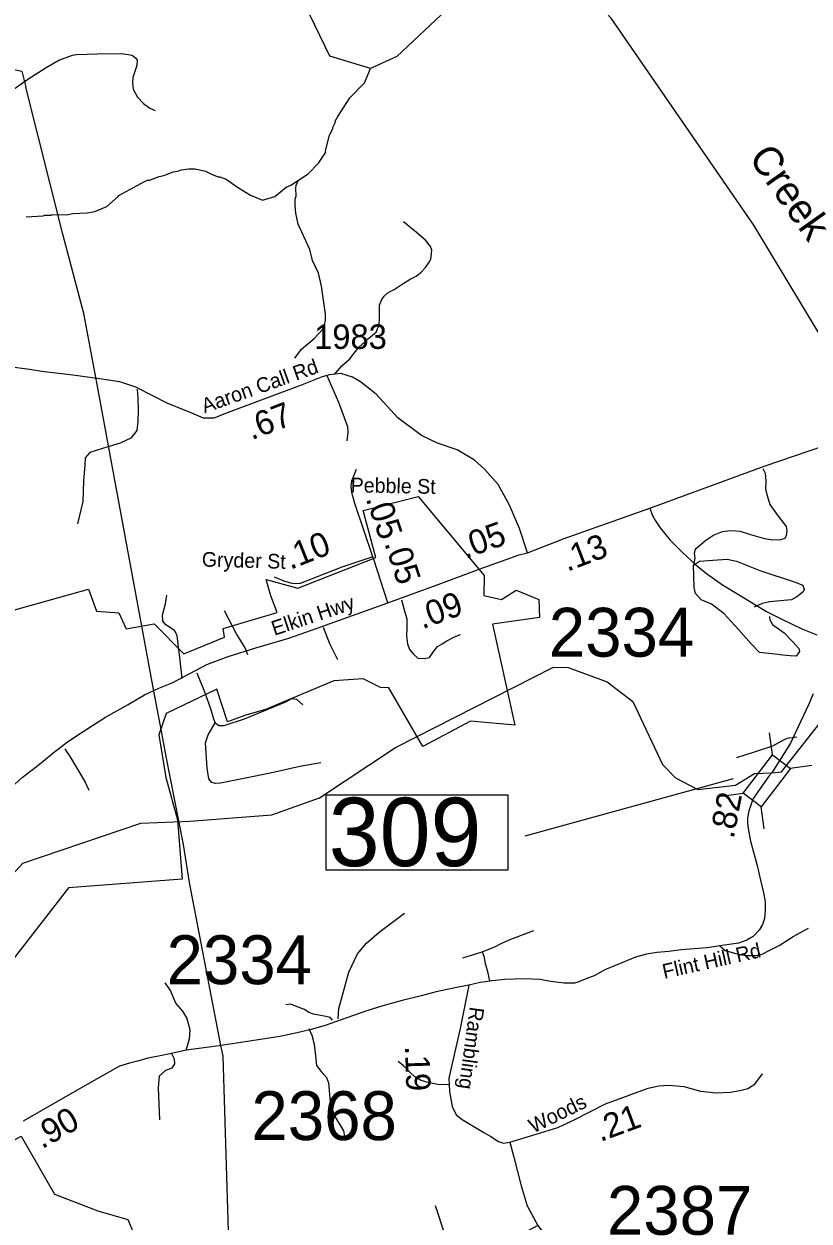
# Model space of a CAD drawing. Extents: x 1248089 to 1457196, y 820910 to 988753.
# Drawn here: x 1372127 to 1376142, y 891252 to 897376 of the extents above; entities that cross this region are included whole.
import ezdxf

# ---------------------------------------------------------------- set-up
doc = ezdxf.new("R2010")
doc.units = 0
for name, color, linetype in [('Exist Boundary Political City Limit New', 7, 'Continuous'), ('Exist Hydrographic Creek Single Shore', 7, 'Continuous'), ('Exist Hydrographic Misc Water Feature', 7, 'Continuous'), ('Exist Road Non-System Type 51', 7, 'Continuous'), ('Exist Road Primary NC Attributed', 7, 'Continuous'), ('Exist Road Primary NC Label', 7, 'Continuous'), ('Exist Road Secondary Structure Standard Bridge CELL', 7, 'Continuous'), ('Exist Road Secondary Structure Standard Bridge Number Label', 7, 'Continuous'), ('Exist Road Secondary Type 51 Attributed', 7, 'Continuous'), ('Exist Road Secondary Type 51 Label', 7, 'Continuous'), ('Exist Utilities Electrical Transmission Line', 7, 'Continuous'), ('Map Preparation Boundary City Limit Buffer Line', 7, 'Continuous'), ('Prop CMT Slope Fill', 7, 'Continuous'), ('Prop GRAU CAT1 Cell', 7, 'Continuous'), ('Prop Lane Lines', 7, 'Continuous'), ('Scratch_Level_4', 7, 'Continuous')]:
    doc.layers.add(name, color=color, linetype=linetype)

msp = doc.modelspace()

# ---------------------------------------------------------------- linework, layer by layer
at = {"layer": 'Exist Boundary Political City Limit New'}
for points in [[(1371675.8, 894266.9), (1372456.9, 894484.9), (1372498.2, 894371.9), (1372611.3, 894364.4), (1372648.8, 894282), (1372793.4, 894307.6), (1372944.6, 894153.7), (1373151.9, 894239.8), (1373145.4, 894283.3), (1373421.3, 894364.9), (1373390.1, 894451.3), (1373364.9, 894533.9), (1373526.7, 894489.4), (1373927, 894647.3), (1373861.2, 894886.8), (1374142.4, 894958.9), (1374481, 894555.3), (1374478.9, 894453), (1374568.1, 894431.3), (1374644.2, 894479.1), (1374759.5, 894431.3), (1374763.8, 894339.9), (1374522.4, 894305), (1374636.6, 893788.4), (1374410.5, 893809.5), (1374167.2, 893680.6), (1373993.4, 893979.4), (1373950.7, 893981.6), (1373862, 894026.6), (1373712.1, 894016.2), (1373362, 893869.9), (1373261.7, 893839.7), (1373167, 893806.6), (1373113.7, 893973.5), (1372854.4, 893849.2), (1372816.5, 893740.2), (1372852.1, 893522.2), (1372911.3, 893304.2), (1372936.5, 893000.8), (1372354.4, 892956.5), (1371975.5, 892471.2)], [(1371775.1, 889966), (1371652.9, 891431.5), (1372113.1, 891685.9), (1372283.1, 891390.3), (1372504.2, 891304.3), (1372658.6, 891260.1), (1372704.2, 891150.8)]]:
    msp.add_lwpolyline(points, dxfattribs=at)
at = {"layer": 'Exist Hydrographic Creek Single Shore'}
for points in [[(1376447.5, 895296.1), (1376269.4, 895665), (1375858.5, 896346.3), (1375129.4, 897404.9), (1374966.4, 897582.3), (1374959.4, 897657.8)], [(1375951.7, 893545.7), (1376000.2, 893550), (1376266.2, 893887.5), (1376416.4, 893935.3)], [(1375459.2, 893520.3), (1375573.4, 893459.8), (1375765.5, 893482.3), (1375863.1, 893542.2), (1375951.7, 893545.7)]]:
    msp.add_lwpolyline(points, dxfattribs=at)
at = {"layer": 'Exist Hydrographic Misc Water Feature'}
for points in [[(1374959.4, 897657.8), (1374600.4, 897625.6), (1374288.4, 897448.1), (1374033.4, 897210.3), (1373898.4, 897147.4), (1373691.4, 897210.6), (1373459.4, 897691.3), (1373174.3, 897989.2), (1373079.3, 898007.6)], [(1373530.9, 896576.9), (1373580.9, 896609.7), (1373633.7, 896664.6), (1373671.3, 896719.7), (1373669.4, 896726.6), (1373689.2, 896807.3), (1373705.9, 896838.9), (1373706.1, 896846.9), (1373718.6, 896870.5), (1373718.7, 896878.5), (1373731.2, 896902.2), (1373793.3, 896998.8), (1373869, 897075.1), (1373898.4, 897147.4)], [(1372138.9, 896390.1), (1372225.1, 896394.6), (1372233.2, 896398.4), (1372265.2, 896397.7), (1372273.3, 896401.5), (1372345.2, 896399.8), (1372377.4, 896407.1), (1372449.4, 896409.5), (1372489.6, 896416.6), (1372551.1, 896441.7), (1372609.1, 896492.6), (1372611.4, 896497.8), (1372743, 896570.8), (1372759.1, 896576.4), (1372769.2, 896576.2), (1372817.6, 896595.1), (1372841.7, 896600.5), (1372890.2, 896619.5), (1372914.3, 896622.8), (1372930.4, 896630.5), (1372970.4, 896635.6), (1373002.4, 896634.8), (1373055.8, 896622.1)], [(1373055.8, 896622.1), (1373088.8, 896605.3), (1373120.4, 896594.4), (1373128.4, 896594.7), (1373160.2, 896581.2), (1373219.4, 896541.1), (1373285, 896500.3), (1373345.9, 896475), (1373410.3, 896493.6), (1373467.4, 896540.3), (1373491.6, 896551.8), (1373530.9, 896576.9)], [(1373512.4, 895665.9), (1373545.4, 895713.1), (1373610.6, 895767.7), (1373653.6, 895812.7), (1373664, 895836.4), (1373668.6, 895860.3), (1373669.3, 895892.2), (1373648.3, 896034.6), (1373633.8, 896100.9), (1373603.2, 896165.6), (1373588.5, 896221.9), (1373529.2, 896351), (1373516.5, 896407.3), (1373513.3, 896447.3), (1373514, 896479.3), (1373518.3, 896495.2), (1373517.2, 896535.2), (1373519.6, 896551.2), (1373530.9, 896576.9)], [(1372975.4, 893298.6), (1373394.4, 893329.6), (1373637.4, 893416.6), (1374026.4, 893674.8), (1374835.5, 894085.3), (1374910.4, 894083.8), (1375109.4, 894010.9), (1375240.4, 893909.7), (1375392.5, 893588.2), (1375459.2, 893520.3)], [(1366669.7, 893212.9), (1366791.3, 893042.2), (1367100.3, 892684.7), (1367228.2, 892439.2), (1367282.3, 892231.2), (1367361.3, 892068.8), (1367408.3, 891920.2), (1367463.2, 891774.6), (1367683.2, 891530.5), (1367953.3, 891298.6), (1368085.3, 891220.4), (1368368.3, 891188.5), (1368786.3, 891278.6), (1369603.4, 891620), (1370088, 891792.2), (1370528.3, 891959.2), (1371291.3, 892150.7), (1371501.3, 892254.7), (1371872.4, 892811.9), (1372120.4, 893082.8), (1372725.4, 893287.3), (1372975.4, 893298.6)]]:
    msp.add_lwpolyline(points, dxfattribs=at)
at = {"layer": 'Exist Road Non-System Type 51'}
for p, q in [((1375557, 894643.6), (1375550.4, 894607.7)), ((1374371, 892599.3), (1374470.2, 892629.4))]:
    msp.add_line(p, q, dxfattribs=at)
for points in [[(1373714.8, 895583.2), (1373752.4, 895627.6), (1373792.5, 895663.8), (1373840.2, 895722), (1373867.5, 895748.5), (1373882.4, 895761.7), (1373927.6, 895799.7), (1373942.3, 895833.4), (1373944.5, 895860.2), (1373945.8, 895914.4), (1373945.4, 895937.9), (1373956.7, 895966), (1373969, 895983.2), (1373989.4, 896001.7), (1374019.4, 896017.5), (1374066.4, 896048.6), (1374101.9, 896069.8), (1374131.9, 896085.6), (1374157.7, 896105.5), (1374180.9, 896130.6), (1374198.6, 896157.1), (1374207.5, 896173.6), (1374210.2, 896201.3), (1374212.9, 896218.5), (1374206.1, 896238.4), (1374180.2, 896270.1), (1374133.9, 896308.5), (1374067.1, 896364)], [(1373676, 895577.2), (1373735.3, 895441.7), (1373781.6, 895317.4), (1373783, 895287), (1373777.5, 895243.3)], [(1372706.5, 895508.3), (1372709.8, 895459.4), (1372711.4, 895400.7), (1372709.8, 895342), (1372703.3, 895296.4), (1372674, 895257.3), (1372618.6, 895231.2), (1372529, 895203.5), (1372463.9, 895183.9), (1372439.4, 895156.2), (1372437.8, 895118.7), (1372431.3, 895038.9), (1372428, 894932.9), (1372400.3, 894818.8)], [(1373818.2, 894923.8), (1373803.8, 894978.4), (1373799.6, 895011.7), (1373803.8, 895038.9), (1373826.7, 895099.3)], [(1375905.5, 895101.6), (1375916.9, 895078.8), (1375920.2, 895039.7), (1375918.6, 894995.7), (1375928.3, 894964.7), (1375941.4, 894917.4), (1375983.7, 894858.7), (1376024.4, 894804.9), (1376027.7, 894785.4), (1376024.4, 894759.3), (1376017.9, 894744.6)], [(1376017.9, 894744.6), (1375995.1, 894736.5), (1375956, 894734.8), (1375915.3, 894741.4), (1375843.6, 894762.6), (1375791.5, 894780.5), (1375739.4, 894783.7), (1375697, 894777.2), (1375654.7, 894760.9), (1375614, 894733.2), (1375579.8, 894703.9), (1375558.6, 894687.6), (1375553.7, 894669.6), (1375557, 894643.6)], [(1375550.4, 894607.7), (1375581.4, 894627.3), (1375649.8, 894633.8), (1375723.1, 894638.7), (1375770.3, 894627.3), (1375889.2, 894580), (1376070, 894521.3), (1376109.1, 894505), (1376117.3, 894483.8), (1376110.8, 894470.8), (1376079.8, 894446.3), (1376052.1, 894430), (1375993.5, 894425.1), (1375941.4, 894420.2), (1375902.3, 894412.1), (1375861.5, 894392.5)], [(1375939.7, 894345.3), (1375941.4, 894327.3), (1375954.4, 894304.5), (1376014.7, 894262.1), (1376058.6, 894214.9), (1376089.6, 894180.6), (1376092.8, 894165.9), (1376076.5, 894141.5), (1376045.6, 894143.1), (1376008.1, 894148), (1375969, 894152.9), (1375918.6, 894157.8), (1375887.6, 894161.1), (1375845.3, 894205.1), (1375780.1, 894278.4), (1375705.2, 894359.9), (1375643.3, 894408.8), (1375589.5, 894430), (1375560.2, 894462.6), (1375553.7, 894493.6), (1375550.4, 894607.7)], [(1372936.2, 894028.2), (1372926.4, 894119.5), (1372910.1, 894248.3), (1372897.1, 894272.7), (1372853.1, 894302.1), (1372836.8, 894321.6), (1372835.2, 894352.6), (1372849.9, 894409.6), (1372858, 894453.7)], [(1374056.8, 894430.8), (1374071.5, 894378.7), (1374084.5, 894333), (1374084.5, 894284.1), (1374082.9, 894246.6), (1374087.8, 894205.9), (1374099.2, 894176.5), (1374117.1, 894153.7), (1374141.5, 894132.5), (1374174.1, 894130.9), (1374200.2, 894135.8), (1374223, 894166.8), (1374240.9, 894191.2), (1374265.3, 894204.3), (1374289.7, 894220.6), (1374328.8, 894240.1), (1374359.8, 894253.2)], [(1373271.7, 894148.8), (1373258.7, 894184.7), (1373213.1, 894256.4), (1373152.8, 894373.8)], [(1373732.7, 894122.8), (1373690.3, 894205.9), (1373659.4, 894289)], [(1373011.1, 894057.5), (1373050.2, 893959.7), (1373081.2, 893875), (1373095.8, 893821.2), (1373104, 893801.6)], [(1373104, 893801.6), (1373123.5, 893787), (1373151.2, 893787), (1373255.5, 893821.2), (1373465.6, 893907.6), (1373496.5, 893925.5), (1373520.9, 893922.3), (1373553.5, 893892.9)], [(1373644.7, 893596.2), (1373537.2, 893578.3), (1373393.9, 893545.7), (1373294.5, 893524.5), (1373218, 893509.8), (1373131.7, 893491.9), (1373107.2, 893490.3), (1373087.7, 893495.2), (1373073, 893514.7), (1373063.3, 893568.5), (1373055.1, 893698.9), (1373068.1, 893739.7), (1373104, 893801.6)], [(1375772.5, 893623.2), (1375862.5, 893653.2), (1375956.1, 893683.2), (1376002, 893709.7), (1376030.2, 893722.1), (1376079.7, 893729.2)], [(1372336.1, 893667.2), (1372347.8, 893649), (1372359.4, 893632.7), (1372439.2, 893497.8), (1372459.3, 893457.1)], [(1373733.5, 892287.5), (1373737.7, 892339.5), (1373788.6, 892525.6), (1373833.3, 892620.2), (1373878, 892673.3), (1373943.4, 892730.5), (1374073.3, 892827.7)], [(1375684.8, 892660.2), (1375713.5, 892636.3), (1375766.6, 892621.8), (1375818.4, 892611.2), (1375867.5, 892611.2), (1375901.5, 892617.8), (1375931.5, 892633.7), (1375988.8, 892662.8), (1376059.6, 892707.8), (1376138.7, 892750.1)], [(1374470.2, 892629.4), (1374535.6, 892654.5), (1374568, 892672.8), (1374616.8, 892693.6), (1374734.3, 892738.3)], [(1374470.2, 892629.4), (1374479, 892606.9), (1374485.9, 892570.8), (1374495.2, 892535.5), (1374507.7, 892481.4)], [(1372955.6, 892125.8), (1372972.9, 892184.4), (1372976.4, 892230.3), (1372960.6, 892292.1), (1372939.4, 892325.7), (1372904.1, 892366.3), (1372875.8, 892431.7), (1372849.4, 892470.5)], [(1373705.5, 892280.2), (1373692, 892293.7), (1373670.1, 892298.9), (1373634.8, 892305.1), (1373607.8, 892310.3), (1373582.9, 892318.7), (1373561, 892335.3), (1373516.3, 892350.9), (1373491.4, 892361.3), (1373466.5, 892359.2)], [(1373582.9, 892237), (1373598.4, 892203.7), (1373610.9, 892156.9), (1373618.2, 892097.7), (1373623.4, 892047.7), (1373647.3, 892017.6), (1373674.3, 891986.4), (1373683.7, 891959.3), (1373692, 891860.6), (1373699.2, 891831.4), (1373722.1, 891779.4), (1373761.6, 891713.4), (1373765.7, 891686.4)], [(1372881.4, 892110.1), (1372895.2, 892081.9), (1372897, 892057.2), (1372882.9, 892034.2), (1372851.1, 892021.8), (1372817.6, 891993.6), (1372814, 891935.3), (1372819.3, 891771)], [(1374301.2, 891949.3), (1374242.7, 891951), (1374185.6, 891962.5), (1374155.4, 891973.9), (1374126.3, 891989.5), (1374102.4, 892012.4), (1374084.8, 892031.1), (1374067.1, 892046.7), (1374041.1, 892068.5)], [(1375666.5, 891907.8), (1375739.8, 891911), (1375787.4, 891919.8), (1375828, 891930.4), (1375865.1, 891953.4), (1375903.9, 892006.4)], [(1374754, 891229.4), (1374636.6, 891165.9), (1374588.8, 891151.3), (1374513.9, 891134.7), (1374432.9, 891126.3), (1374378.9, 891120.1), (1374326.9, 891124.3), (1374306.1, 891145.1), (1374279.1, 891184.6), (1374231.3, 891330.2)]]:
    msp.add_lwpolyline(points, dxfattribs=at)
at = {"layer": 'Exist Road Primary NC Attributed'}
for points in [[(1375327.1, 894899.5), (1375916.5, 895115.7), (1376447.5, 895296.1)], [(1374701.5, 894670.8), (1374889.8, 894743.6), (1375327.1, 894899.5)], [(1374455.3, 894586.4), (1374659.9, 894659.8), (1374701.5, 894670.8)], [(1373987.4, 894414.2), (1374258, 894513.7), (1374455.3, 894586.4)], [(1373481.5, 894233.7), (1373626.9, 894285.3), (1373987.4, 894414.2)], [(1371466.1, 892780.3), (1371616.2, 892966.7), (1371770, 893162.5), (1371870.1, 893276.1), (1371958.2, 893371.8), (1372059.5, 893468.2), (1372117.7, 893522), (1372205.8, 893589.2), (1372274.5, 893646), (1372349.2, 893704.3), (1372429.9, 893756.7), (1372544.5, 893829.3), (1372659.5, 893895.1), (1372743.2, 893944.4), (1372816.4, 893978.8), (1372885.1, 894005.7), (1373062.2, 894099.3), (1373171.3, 894139.7), (1373313.2, 894184.5), (1373481.5, 894233.7)]]:
    msp.add_lwpolyline(points, dxfattribs=at)
at = {"layer": 'Exist Road Secondary Structure Standard Bridge CELL'}
for p, q in [((1375954.4, 893637.8), (1375939.1, 893749.9)), ((1376044.5, 893569.3), (1376156.7, 893584.6)), ((1375691.9, 893425.4), (1375804, 893440.7)), ((1375911.5, 893258.5), (1375896.2, 893370.7))]:
    msp.add_line(p, q, dxfattribs=at)
msp.add_lwpolyline([(1375804, 893440.7), (1375954, 893638.1), (1376046.2, 893568), (1375896.2, 893370.7)], close=True, dxfattribs=at)
at = {"layer": 'Exist Road Secondary Structure Standard Bridge Number Label'}
msp.add_line((1375753.2, 893515.4), (1374688.2, 893221.6), dxfattribs=at)
msp.add_lwpolyline([(1373672.9, 893432), (1374601.8, 893432), (1374601.8, 893047.9), (1373672.9, 893047.9)], close=True, dxfattribs=at)
at = {"layer": 'Exist Road Secondary Type 51 Attributed'}
msp.add_line((1373911.1, 894650.9), (1373818.2, 894923.8), dxfattribs=at)
for points in [[(1372077.5, 897044.6), (1372147.3, 897094.1), (1372240.5, 897153.9), (1372306, 897190.3), (1372374.4, 897216.5), (1372394.8, 897219.4), (1372502.5, 897223.8), (1372627.6, 897225.2), (1372679.6, 897216.5), (1372697.1, 897201.9), (1372705.8, 897190.2), (1372704.3, 897164), (1372684, 897102.8), (1372681.1, 897075.2), (1372685.4, 897043.1), (1372707.2, 897002.3), (1372737.8, 896968.8), (1372771.3, 896945.5), (1372798.5, 896932.8)], [(1374701.5, 894670.8), (1374661.4, 894794.3), (1374609.3, 894914.8), (1374551.1, 895019.7), (1374481.2, 895098.3), (1374430.2, 895144.9), (1374341.5, 895197.4), (1374241, 895230.9), (1374159.5, 895270.2), (1374039.3, 895361.7), (1373927.3, 895482.6), (1373848.7, 895545.2), (1373806.5, 895570), (1373746.8, 895587.5), (1373690, 895581.6), (1373652.2, 895571.4), (1373550.3, 895530.6), (1373171.4, 895387.9), (1373097.2, 895360.2), (1373044.8, 895358.7), (1372985.1, 895385), (1372858.5, 895436), (1372698.9, 895518.6), (1372617.4, 895544.9), (1372514, 895560.9), (1372377.2, 895579.8), (1372218.6, 895598.8), (1372156, 895609), (1371944.9, 895635.2)], [(1375327.1, 894899.5), (1375339.4, 894865.1), (1375353, 894840), (1375379.6, 894798.4), (1375431.3, 894734.9), (1375495.5, 894670.6), (1375562.5, 894609.4), (1375617.7, 894564.1), (1375698.5, 894506.1), (1375798, 894447.9), (1375868.1, 894405), (1375924.7, 894371.2), (1376006.5, 894328.9), (1376104.6, 894282.6), (1376182.3, 894250.9)], [(1373911.1, 894650.9), (1373753, 894598), (1373539.3, 894513.2), (1373509.2, 894511.8), (1373491.3, 894516.1), (1373457.5, 894525), (1373407.9, 894546)], [(1373987.4, 894414.2), (1373934.4, 894578.4), (1373913.9, 894642.1), (1373911.1, 894650.9)], [(1376162.5, 893948.8), (1376138.6, 893893.7), (1376047.2, 893697.8), (1375951.7, 893545.7)], [(1375951.7, 893545.7), (1375936.1, 893527.8), (1375856, 893414.3), (1375834.1, 893351.1), (1375827.3, 893315.4), (1375827.3, 893288.9), (1375830, 893259.8), (1375842.3, 893195), (1375875.8, 893071.1), (1375893.4, 892996), (1375908.3, 892931.2), (1375916.5, 892884.9), (1375916.5, 892841.3), (1375913.8, 892800.3), (1375902.9, 892769.9), (1375886.5, 892740.8), (1375855.2, 892707.8), (1375823.9, 892689.2), (1375780.2, 892674.7), (1375684.8, 892660.2), (1375620.8, 892649.6), (1375487.9, 892639.7), (1375425.2, 892631.7), (1375362.5, 892626.4), (1375310.7, 892618.5), (1375253.5, 892602.6), (1375163.5, 892565.6), (1375098.1, 892537.8), (1375042.2, 892507.4), (1375008.2, 892495.5), (1374964.6, 892475.7), (1374941.4, 892469.1), (1374889.6, 892469.1), (1374847.4, 892474.4), (1374810.6, 892479.7), (1374766.9, 892488.9), (1374679.7, 892492.2), (1374587.1, 892488.9), (1374519.2, 892482), (1374489.6, 892477), (1374459.6, 892472.4), (1374401.7, 892459.2)], [(1374401.7, 892459.2), (1374322.7, 892443.3), (1374234.1, 892424.8), (1374158.4, 892404.9), (1374061, 892381.1), (1373962.9, 892353.4), (1373879.7, 892328.2), (1373744.1, 892280.6), (1373671.9, 892254.2), (1373594.9, 892233), (1373524, 892215.8), (1373435.4, 892197.3), (1373224.9, 892164.3), (1373134.3, 892149.9), (1373124.7, 892148.4), (1372955.6, 892125.8), (1372881.4, 892110.1), (1372814.6, 892095.5), (1372760.8, 892086.3), (1372714.5, 892071.7), (1372666.4, 892059.9), (1372616, 892045.5), (1372387.1, 891915.6), (1372122.2, 891764.1)], [(1374401.7, 892459.2), (1374357.4, 892238.3), (1374300.2, 891983.1), (1374301.2, 891949.3), (1374302.2, 891915.7), (1374315.8, 891839), (1374337.6, 891796.7), (1374367.6, 891771.5), (1374478, 891705.4), (1374514.1, 891684.3), (1374553.7, 891659.1), (1374579.6, 891651.2), (1374610.9, 891656.5)], [(1374610.9, 891656.5), (1374745.8, 891696.2), (1374856.2, 891730.6), (1374944.1, 891771.5), (1375013.6, 891808.6), (1375100.8, 891852.2), (1375190.1, 891885.3), (1375319.6, 891932.9), (1375372.7, 891944.8), (1375425.2, 891947.4), (1375501.5, 891940.8), (1375586.7, 891916.2), (1375635.9, 891911.2), (1375666.5, 891907.8)], [(1374610.9, 891656.5), (1374632.7, 891578.5), (1374669.5, 891433), (1374699.5, 891331.2), (1374754, 891229.4), (1374819.4, 891144.8), (1374896.4, 891042.9), (1374970, 890979.5), (1375052.5, 890930.5), (1375102.9, 890894.8), (1375132.9, 890865.7), (1375149.2, 890836.7), (1375157.4, 890799.6), (1375154.7, 890729.5), (1375161.5, 890627.7), (1375179.9, 890512.7), (1375199, 890487.6), (1375226.2, 890463.8), (1375324.4, 890418.8), (1375431.9, 890372.2), (1375439, 890369.1)]]:
    msp.add_lwpolyline(points, dxfattribs=at)
at = {"layer": 'Exist Utilities Electrical Transmission Line'}
for p, q in [((1372729.8, 894296.3), (1372500.7, 895531)), ((1372793.1, 893955.3), (1372729.8, 894296.3)), ((1372824.5, 893785.9), (1372793.1, 893955.3))]:
    msp.add_line(p, q, dxfattribs=at)
for points in [[(1368900, 898009.1), (1369411.3, 897708.5), (1372115.5, 897133.8), (1372135.8, 897053)], [(1372500.7, 895531), (1372434.7, 895886.6), (1372434.7, 895888.6), (1372324.9, 896301.1), (1372135.8, 897053)], [(1373134.3, 892149.9), (1372973.2, 892983.8), (1372942.7, 893178.7), (1372853.7, 893628.8), (1372824.5, 893785.9)], [(1373213.3, 889858.3), (1373144.8, 892095.8), (1373134.3, 892149.9)]]:
    msp.add_lwpolyline(points, dxfattribs=at)
at = {"layer": 'Map Preparation Boundary City Limit Buffer Line'}
for points in [[(1371675.8, 894266.9), (1372456.9, 894484.9), (1372498.2, 894371.9), (1372611.3, 894364.4), (1372648.8, 894282), (1372793.4, 894307.6), (1372944.6, 894153.7), (1373151.9, 894239.8), (1373145.4, 894283.3), (1373421.3, 894364.9), (1373390.1, 894451.3), (1373364.9, 894533.9), (1373526.7, 894489.4), (1373927, 894647.3), (1373861.2, 894886.8), (1374142.4, 894958.9), (1374481, 894555.3), (1374478.9, 894453), (1374568.1, 894431.3), (1374644.2, 894479.1), (1374759.5, 894431.3), (1374763.8, 894339.9), (1374522.4, 894305), (1374636.6, 893788.4), (1374410.5, 893809.5), (1374167.2, 893680.6), (1373993.4, 893979.4), (1373950.7, 893981.6), (1373862, 894026.6), (1373712.1, 894016.2), (1373362, 893869.9), (1373261.7, 893839.7), (1373167, 893806.6), (1373113.7, 893973.5), (1372854.4, 893849.2), (1372816.5, 893740.2), (1372852.1, 893522.2), (1372911.3, 893304.2), (1372936.5, 893000.8), (1372354.4, 892956.5), (1371975.5, 892471.2)], [(1371775.1, 889966), (1371652.9, 891431.5), (1372113.1, 891685.9), (1372283.1, 891390.3), (1372504.2, 891304.3), (1372658.6, 891260.1), (1372704.2, 891150.8)]]:
    msp.add_lwpolyline(points, dxfattribs=at)

# ---------------------------------------------------------------- texts
at = {"layer": 'Exist Road Primary NC Label'}
msp.add_text('Elkin Hwy', height=75, rotation=18.51995, dxfattribs=at).set_placement((1373407.2, 894245.8))
at = {"layer": 'Exist Road Secondary Structure Standard Bridge Number Label'}
msp.add_text('309', height=350, dxfattribs=at).set_placement((1373685.4, 893067.7))
at = {"layer": 'Exist Road Secondary Type 51 Label'}
for s, rotation, p in [('Aaron Call Rd', 19.61987, (1373050.9, 895384)), ('Pebble St', 358.88784, (1373797, 894980.4)), ('Gryder St', 358.38214, (1373035.5, 894600.6)), ('Flint Hill Rd', 12.65382, (1375400.8, 892491.1)), ('Rambling ', 262.18773, (1374407, 892351.5)), ('Woods', 26.16356, (1374731.5, 891699.9))]:
    msp.add_text(s, height=75, rotation=rotation, dxfattribs=at).set_placement(p)
at = {"layer": 'Prop CMT Slope Fill'}
for s, rotation, p in [('.05', 19.72278, (1374383.4, 894638.9)), ('.13', 20.81533, (1374905, 894573.3)), ('.09', 20.18482, (1374163.9, 894279.2))]:
    msp.add_text(s, height=125, rotation=rotation, dxfattribs=at).set_placement(p)
at = {"layer": 'Prop GRAU CAT1 Cell'}
for s, rotation, p in [('.67', 20.64574, (1373290.8, 895246.7)), ('.05', 288.80061, (1373873.7, 894948.6)), ('.10', 21.64501, (1373488.9, 894583.3)), ('.05', 287.87129, (1373969.2, 894719.9)), ('.82', 79.19441, (1375756, 893204.4)), ('.19', 271.73634, (1374075.5, 892147.1)), ('.90', 29.76406, (1372219.1, 891618.9)), ('.21', 20.32099, (1375074.2, 891656.6))]:
    msp.add_text(s, height=125, rotation=rotation, dxfattribs=at).set_placement(p)
at = {"layer": 'Prop Lane Lines'}
for s, height, p in [('1983', 125, (1373610.8, 895713.8)), ('2334', 250, (1374810.8, 894139.5)), ('2334', 250, (1372856.2, 892464.2)), ('2368', 250, (1373290.1, 891666.7)), ('2387', 250, (1375108, 891182.3))]:
    msp.add_text(s, height=height, dxfattribs=at).set_placement(p)
at = {"layer": 'Scratch_Level_4'}
msp.add_text('Creek', height=150, rotation=305.36631, dxfattribs=at).set_placement((1375829.3, 896691.6))

doc.saveas('drawing.dxf')
